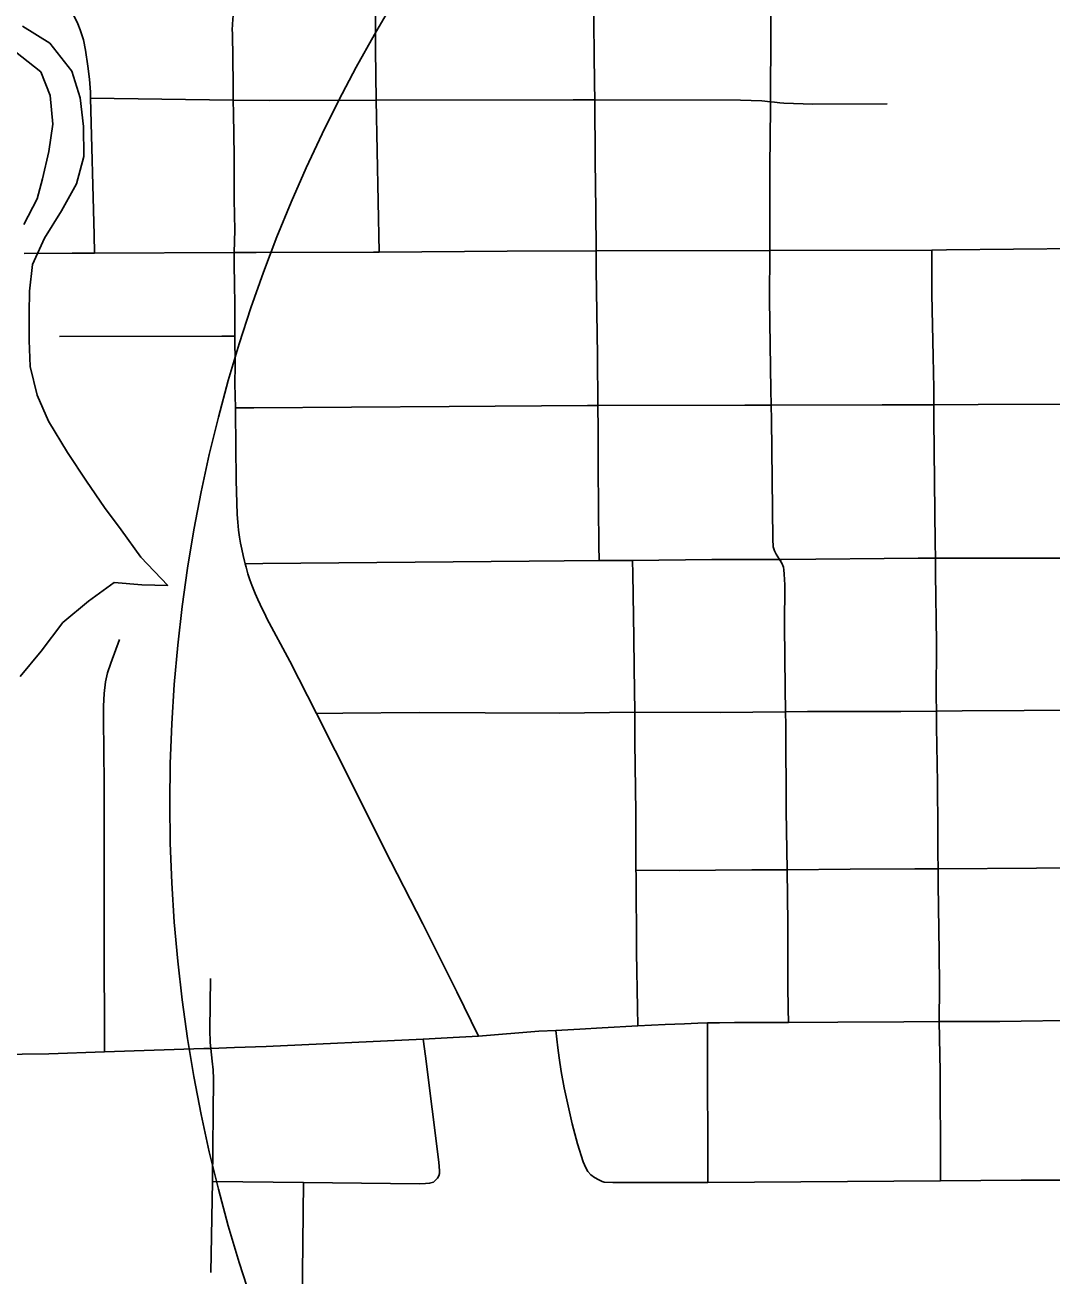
# Model space of a CAD drawing. Extents: x -87 to 2145, y -2128 to 440.
# Drawn here: x 215.99 to 228.7, y 116.25 to 131.72 of the extents above; entities that cross this region are included whole.
import ezdxf

# ---------------------------------------------------------------- set-up
doc = ezdxf.new("R2010")
doc.units = 0
for name, color, linetype in [('Default', 7, 'Continuous'), ('GM_X_City_Street', 7, 'Continuous'), ('GM_X_County_Road', 7, 'Continuous'), ('GM_X_Minor_Lake', 7, 'Continuous')]:
    doc.layers.add(name, color=color, linetype=linetype)

msp = doc.modelspace()

# ---------------------------------------------------------------- linework, layer by layer
at = {"layer": 'Default'}
msp.add_circle((236.895, 122.092), 19.11, dxfattribs=at)
at = {"layer": 'GM_X_City_Street'}
msp.add_line((219.415, 115.023), (219.439, 117.4), dxfattribs=at)
for points in [[(220.377, 128.913), (220.341, 130.79), (220.33, 131.416), (220.331, 131.955), (220.34, 132.306), (220.35, 132.506), (220.45, 134.367), (220.485, 134.8), (220.562, 136.172), (220.665, 137.989), (220.774, 139.844), (220.881, 141.634), (221.002, 143.553), (221.047, 143.965), (221.268, 145.464), (221.289, 145.595), (221.297, 145.652)], [(225.44, 119.38), (225.437, 119.548), (225.432, 119.831), (225.433, 120.602), (225.424, 121.269), (225.414, 121.996), (225.409, 123.058), (225.406, 123.223), (225.401, 123.516), (225.394, 124.287), (225.396, 124.795), (225.388, 124.925), (225.385, 124.979), (225.378, 125.015), (225.359, 125.061), (225.33, 125.109), (225.291, 125.172), (225.269, 125.216), (225.261, 125.238), (225.254, 125.263), (225.249, 125.36), (225.233, 126.835), (225.228, 127.018), (225.223, 127.209), (225.207, 128.321), (225.209, 128.932), (225.212, 129.97), (225.221, 130.691), (225.221, 130.772), (225.229, 132.527)], [(223.098, 125.094), (223.096, 125.281), (223.087, 126.239), (223.087, 126.714), (223.084, 127.015), (223.079, 127.631), (223.061, 128.698), (223.06, 128.926), (223.058, 129.433), (223.05, 130.04), (223.044, 130.795), (223.043, 130.998), (223.029, 132.108)], [(216.806, 130.818), (218.572, 130.793), (219.024, 130.787), (220.341, 130.79), (222.778, 130.795), (223.044, 130.795), (224.849, 130.794), (225.111, 130.784), (225.221, 130.772), (225.269, 130.766), (225.334, 130.757), (225.383, 130.753), (225.741, 130.744), (226.663, 130.745)], [(227.323, 117.419), (227.322, 117.57), (227.317, 118.774), (227.308, 119.389), (227.311, 119.822), (227.307, 120.249), (227.294, 121.085), (227.292, 121.28), (227.29, 121.468), (227.29, 121.758), (227.287, 122.345), (227.273, 123.038), (227.272, 123.232), (227.268, 123.414), (227.275, 124.08), (227.262, 124.929), (227.26, 125.125), (227.258, 125.316), (227.241, 126.839), (227.241, 127.023), (227.241, 127.224), (227.232, 127.62), (227.216, 128.39), (227.217, 128.788), (227.217, 128.937)], [(216.419, 127.868), (218.428, 127.87), (218.59, 127.87)], [(218.597, 126.984), (218.824, 126.986), (221.242, 127.001), (222.954, 127.015), (223.084, 127.015), (224.902, 127.017), (225.228, 127.018), (226.599, 127.021), (227.241, 127.023), (227.788, 127.024), (228.998, 127.028), (229.08, 127.029), (229.176, 127.03), (231.058, 127.042), (232.103, 127.056), (234.476, 127.072), (236.48, 127.08), (236.625, 127.081), (236.82, 127.082), (238.41, 127.09), (238.635, 127.092)], [(218.718, 125.056), (218.938, 125.058), (222.234, 125.086), (223.098, 125.094), (223.513, 125.097), (224.494, 125.106), (225.33, 125.109), (225.36, 125.109), (227.047, 125.124), (227.26, 125.125), (228.641, 125.126), (229.102, 125.126)], [(223.577, 119.336), (223.572, 119.558), (223.56, 120.243), (223.555, 121.208), (223.554, 121.262), (223.551, 121.978), (223.54, 122.849), (223.539, 123.22), (223.533, 123.766), (223.528, 124.142), (223.515, 124.93), (223.513, 125.097)], [(216.977, 119.014), (216.976, 119.168), (216.972, 120.327), (216.973, 122.341), (216.966, 123.131), (216.966, 123.291), (216.972, 123.45), (216.99, 123.592), (217.016, 123.704), (217.055, 123.826), (217.162, 124.119)], [(219.602, 123.203), (219.928, 123.206), (220.872, 123.216), (221.687, 123.211), (222.602, 123.206), (223.539, 123.22), (224.597, 123.216), (225.406, 123.223), (225.677, 123.226), (226.831, 123.227), (227.272, 123.232), (227.592, 123.235), (229.124, 123.244)], [(223.554, 121.262), (224.089, 121.258), (224.989, 121.266), (225.424, 121.269), (226.203, 121.274), (227.005, 121.279), (227.292, 121.28), (228.512, 121.288), (229.142, 121.291), (229.334, 121.292), (230.151, 121.304), (230.878, 121.307), (232.165, 121.317), (232.332, 121.318), (232.528, 121.319), (234.004, 121.342), (234.538, 121.337)], [(218.295, 116.284), (218.314, 117.412), (218.325, 118.68), (218.321, 118.792), (218.312, 118.9), (218.295, 119.058), (218.287, 119.13), (218.282, 119.287), (218.289, 119.924)], [(223.161, 117.404), (223.137, 117.411), (223.094, 117.43), (223.04, 117.462), (222.996, 117.494), (222.96, 117.534), (222.934, 117.578), (222.901, 117.655), (222.831, 117.875), (222.766, 118.123), (222.706, 118.385), (222.665, 118.568), (222.63, 118.771), (222.603, 118.943), (222.589, 119.064), (222.564, 119.28)], [(224.444, 117.4), (224.44, 119.171), (224.439, 119.374)], [(221.082, 117.435), (221.097, 117.451), (221.113, 117.48), (221.123, 117.511), (221.125, 117.542), (221.113, 117.652), (220.949, 118.96), (220.923, 119.17)], [(218.314, 117.412), (219.439, 117.4), (220.877, 117.382), (220.949, 117.385), (221.001, 117.389), (221.049, 117.404), (221.082, 117.435)], [(223.161, 117.404), (223.268, 117.397), (224.269, 117.399), (224.444, 117.4), (227.323, 117.419), (228.32, 117.426), (229.144, 117.428)]]:
    msp.add_lwpolyline(points, dxfattribs=at)
at = {"layer": 'GM_X_County_Road'}
for p, q in [((216.855, 128.899), (218.584, 128.905)), ((223.06, 128.926), (225.209, 128.932)), ((225.209, 128.932), (227.217, 128.937)), ((220.923, 119.17), (221.293, 119.192)), ((221.293, 119.192), (221.606, 119.211))]:
    msp.add_line(p, q, dxfattribs=at)
for points in [[(218.572, 130.793), (218.57, 130.988), (218.56, 131.622), (218.559, 131.659), (218.563, 131.731), (218.566, 131.791), (218.569, 131.84), (218.572, 131.905), (218.574, 131.943), (218.613, 132.605)], [(216.585, 131.861), (216.617, 131.8), (216.649, 131.737), (216.678, 131.661), (216.716, 131.538), (216.742, 131.411), (216.773, 131.214), (216.793, 131.051), (216.804, 130.892), (216.806, 130.818)], [(216.806, 130.818), (216.849, 129.126), (216.855, 128.899)], [(218.584, 128.905), (218.589, 129.184), (218.583, 129.561), (218.583, 129.741), (218.584, 130.102), (218.575, 130.627), (218.572, 130.793)], [(215.985, 128.894), (216.578, 128.898), (216.855, 128.899)], [(218.59, 127.87), (218.589, 127.955), (218.59, 128.266), (218.587, 128.513), (218.581, 128.758), (218.584, 128.905)], [(218.584, 128.905), (218.856, 128.906), (220.307, 128.913), (220.377, 128.913)], [(220.377, 128.913), (221.959, 128.923), (223.06, 128.926)], [(227.217, 128.937), (227.398, 128.938), (229.057, 128.957)], [(218.597, 126.984), (218.592, 127.283), (218.594, 127.512), (218.59, 127.87)], [(218.718, 125.056), (218.71, 125.086), (218.694, 125.158), (218.676, 125.236), (218.66, 125.309), (218.647, 125.386), (218.634, 125.469), (218.626, 125.57), (218.619, 125.663), (218.606, 126.088), (218.603, 126.509), (218.598, 126.939), (218.597, 126.984)], [(219.602, 123.203), (219.271, 123.85), (218.988, 124.376), (218.96, 124.434), (218.933, 124.489), (218.903, 124.552), (218.874, 124.611), (218.843, 124.686), (218.816, 124.749), (218.799, 124.791), (218.776, 124.858), (218.752, 124.929), (218.73, 125.011), (218.718, 125.056)], [(221.606, 119.211), (221.338, 119.759), (220.915, 120.599), (220.442, 121.522), (220.065, 122.288), (219.602, 123.203)], [(221.606, 119.211), (222.351, 119.269), (222.564, 119.28)], [(222.564, 119.28), (222.859, 119.295), (223.137, 119.314), (223.577, 119.336)], [(223.577, 119.336), (223.917, 119.353), (224.037, 119.358), (224.156, 119.363), (224.321, 119.37), (224.439, 119.374)], [(224.439, 119.374), (224.59, 119.376), (224.775, 119.377), (225.036, 119.38), (225.44, 119.38)], [(225.44, 119.38), (226.053, 119.381), (226.867, 119.388), (227.308, 119.389)], [(227.308, 119.389), (227.548, 119.389), (228.057, 119.39), (229.119, 119.408), (229.153, 119.408)], [(218.295, 119.058), (218.585, 119.07), (218.978, 119.082), (220.923, 119.17)], [(214.711, 118.673), (214.904, 118.743), (215.26, 118.866), (215.416, 118.913), (215.606, 118.954), (215.766, 118.973), (215.961, 118.986), (216.29, 118.992), (216.977, 119.014)], [(216.977, 119.014), (218.208, 119.055), (218.295, 119.058)]]:
    msp.add_lwpolyline(points, dxfattribs=at)
at = {"layer": 'GM_X_Minor_Lake'}
for points in [[(215.935, 123.659), (216.193, 123.974), (216.463, 124.328), (216.78, 124.592), (217.097, 124.825), (217.438, 124.796), (217.76, 124.788), (217.426, 125.137), (217.182, 125.474), (216.977, 125.75), (216.753, 126.076), (216.519, 126.433), (216.286, 126.819), (216.143, 127.143), (216.06, 127.496), (216.047, 127.817), (216.045, 128.158), (216.051, 128.429), (216.088, 128.759), (216.236, 129.086), (216.445, 129.421), (216.633, 129.758), (216.721, 130.096), (216.719, 130.467), (216.677, 130.819), (216.574, 131.152), (216.3, 131.499), (215.962, 131.708)], [(215.875, 131.39), (216.191, 131.141), (216.305, 130.848), (216.338, 130.496), (216.29, 130.157), (216.212, 129.818), (216.146, 129.569), (215.978, 129.252)]]:
    msp.add_lwpolyline(points, dxfattribs=at)

doc.saveas('drawing.dxf')
